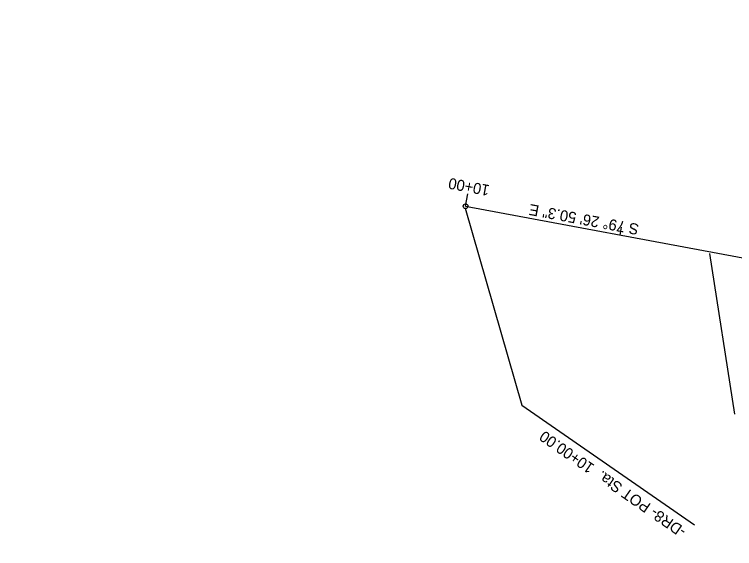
# Model space of a CAD drawing. Extents: x 472216 to 481979, y 489069 to 507339.
# Drawn here: x 478434.8 to 478893, y 493695.2 to 494035.2 of the extents above; entities that cross this region are included whole.
import ezdxf

# ---------------------------------------------------------------- set-up
doc = ezdxf.new("R2010")
doc.units = 0
for name, color, linetype in [('Old_Level_12', 7, 'Continuous'), ('Prop Drainage Structure Pipe RCP 24in Class III Label', 7, 'Continuous'), ('Prop Drainage Structure Tops and Inverts LABEL', 7, 'Continuous'), ('Prop Erosion Embankment Toe Protection CELL', 7, 'Continuous'), ('Sheet North Arrow Point CELL', 7, 'Continuous'), ('Sheet PE Seal Cell', 7, 'Continuous'), ('Sheet Plan And Profile CELL', 7, 'Continuous'), ('Sheet Plot Border Outside CELL', 7, 'Continuous'), ('Sheet Profile Grid Major CELL', 7, 'Continuous'), ('Sheet Profile Grid Minor CELL', 7, 'Continuous')]:
    doc.layers.add(name, color=color, linetype=linetype)

msp = doc.modelspace()

# ---------------------------------------------------------------- linework, layer by layer
at = {"layer": 'Old_Level_12'}
for p, q in [((478721.6, 493911.88), (478757.75, 493786.45)), ((478876.93, 493882.95), (478892.99, 493780.71)), ((478757.75, 493786.45), (478867.54, 493710.29))]:
    msp.add_line(p, q, dxfattribs=at)
msp.add_circle((478721.83, 493913.11), 1.5, dxfattribs=at)
at = {"layer": 'Prop Drainage Structure Pipe RCP 24in Class III Label'}
msp.add_arc((480454.83, 495471.85), 2062, 210.38827, 226.30878, dxfattribs=at)
at = {"layer": 'Prop Drainage Structure Tops and Inverts LABEL'}
msp.add_arc((480454.83, 495471.85), 2070, 210.39099, 226.33588, dxfattribs=at)
at = {"layer": 'Prop Erosion Embankment Toe Protection CELL'}
msp.add_arc((480454.83, 495471.85), 2070, 210.39099, 226.33588, dxfattribs=at)
at = {"layer": 'Sheet North Arrow Point CELL'}
msp.add_line((478721.83, 493913.11), (478910.7, 493877.93), dxfattribs=at)
msp.add_arc((480454.83, 495471.85), 2050, 189.81618, 250.32977, dxfattribs=at)
at = {"layer": 'Sheet PE Seal Cell'}
msp.add_line((478820.14, 493894.8), (478821.06, 493899.71), dxfattribs=at)
at = {"layer": 'Sheet Plot Border Outside CELL'}
for radius in [2071.6, 2070.94]:
    msp.add_arc((480454.83, 495471.85), radius, 210.39099, 226.33588, dxfattribs=at)
at = {"layer": 'Sheet Profile Grid Minor CELL'}
msp.add_line((478721.83, 493913.11), (478723.3, 493920.98), dxfattribs=at)

# ---------------------------------------------------------------- texts
at = {"layer": 'Old_Level_12'}
msp.add_text('-DR8- POT Sta.  10+00.00', height=7, rotation=145.2516, dxfattribs=at).set_placement((478862.87, 493707.62))
at = {"layer": 'Sheet Plan And Profile CELL'}
msp.add_text('S 79%%d 26\' 50.3" E', height=7, rotation=169.4473, dxfattribs=at).set_placement((478832.54, 493901.62))
at = {"layer": 'Sheet Profile Grid Major CELL'}
msp.add_text('10+00', height=7, rotation=169.4473, dxfattribs=at).set_placement((478737.55, 493926.46))

doc.saveas('drawing.dxf')
